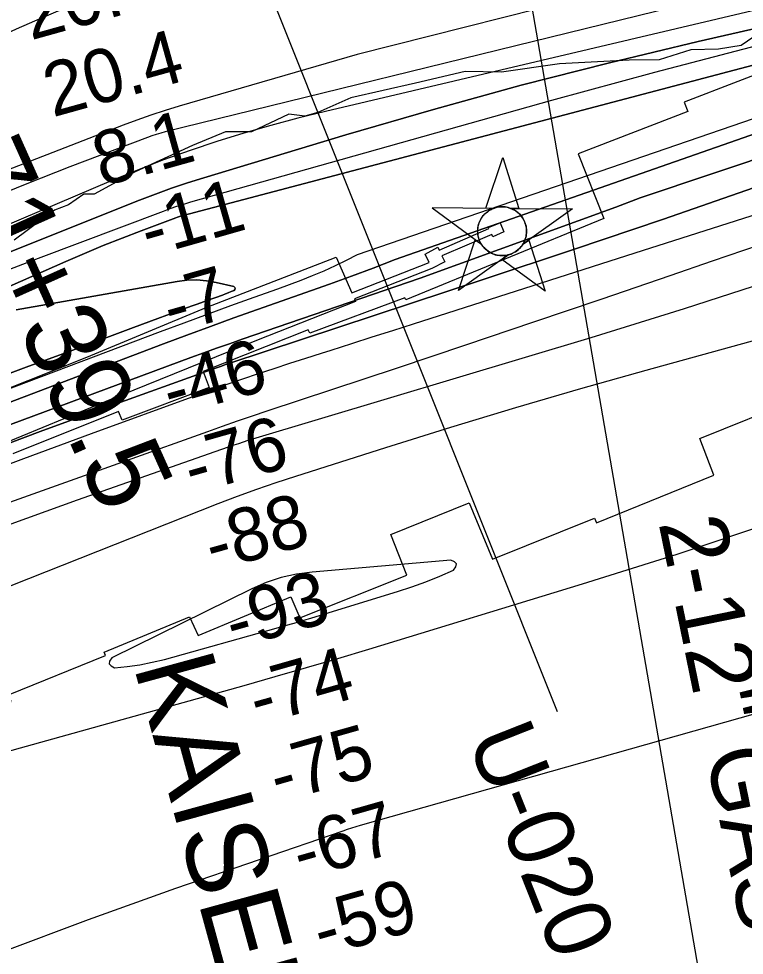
# Model space of a CAD drawing. Extents: x 3477039 to 3515015, y 546746 to 572297.
# Drawn here: x 3492325 to 3493230, y 564454 to 565624 of the extents above; entities that cross this region are included whole.
import ezdxf

# ---------------------------------------------------------------- set-up
doc = ezdxf.new("R2010")
doc.units = 0
for name, color, linetype in [('V-CHAN-DOCK', 7, 'Continuous'), ('V-CHAN-NAID', 7, 'Continuous'), ('V-RIVR-EDGE', 7, 'Continuous'), ('V-RIVR-RANG', 7, 'Continuous'), ('V-RIVR-RANG-IDEN', 7, 'Continuous'), ('V-RRAP-RVMT', 7, 'Continuous'), ('V-SURV-IDEN', 7, 'Continuous'), ('V-TOPO-DPTH', 7, 'Continuous'), ('V-TOPO-MAJR', 7, 'Continuous'), ('V-TOPO-MINR', 7, 'Continuous'), ('V-TOPO-WATR', 7, 'Continuous'), ('V-UTIL-IDEN', 7, 'Continuous'), ('V-UTIL-LINE', 7, 'Continuous')]:
    doc.layers.add(name, color=color, linetype=linetype)

msp = doc.modelspace()

# ---------------------------------------------------------------- linework, layer by layer
at = {"layer": 'V-CHAN-DOCK'}
for points in [[(3492743.8, 565273.9), (3492745.2, 565270.6), (3492621.7, 565221.7), (3492433.5, 565145.7), (3492275.8, 565080.6), (3492154.7, 565031.6), (3492133.4, 565087.5), (3492202.2, 565118.7), (3492214, 565128.5), (3492217, 565135.6), (3492218.3, 565144.3), (3492211.5, 565182.5), (3492186.6, 565303.5), (3492161.7, 565422.1), (3492136.8, 565545.5), (3492107.9, 565677.1)], [(3492262.8, 565142.8), (3492409.9, 565201), (3492558.7, 565263.2), (3492721, 565325.9), (3492740.6, 565281.2), (3492837.2, 565319.2), (3492832.1, 565329.5), (3492848, 565338.2), (3492849.7, 565334.7), (3492911.6, 565361.6), (3492911, 565362.9), (3492925.7, 565368.7), (3492930.3, 565357.5), (3492916.7, 565351.2), (3492915.2, 565354.4), (3492853.1, 565327.5), (3492856.7, 565319.9), (3492840.4, 565311.9), (3492743.8, 565273.9)]]:
    msp.add_lwpolyline(points, dxfattribs=at)
at = {"layer": 'V-CHAN-NAID'}
for points in [[(3492917.3, 565386.8), (3492907.7, 565386.9), (3492928.9, 565450.4), (3492949.1, 565386.6), (3492939.5, 565386.7), (3492937.9, 565387.3), (3492935.8, 565387.9), (3492933.8, 565388.3), (3492931.8, 565388.6), (3492930.6, 565388.8), (3492929.1, 565388.8), (3492927.3, 565388.8), (3492926, 565388.8), (3492924.1, 565388.6), (3492922.7, 565388.3), (3492920.9, 565388), (3492919.4, 565387.5), (3492918.3, 565387.2)], [(3492917.3, 565386.8), (3492840.8, 565387.4), (3492902.4, 565342), (3492901.3, 565343.9), (3492900.5, 565345.5), (3492899.6, 565347.5), (3492899, 565349.5), (3492898.6, 565350.9), (3492898.2, 565352.5), (3492898, 565353.9), (3492897.8, 565355.5), (3492897.7, 565357.3), (3492897.7, 565358.9), (3492897.8, 565360.9), (3492898, 565362.5), (3492898.4, 565364.8), (3492898.8, 565366.7), (3492899.4, 565368.6), (3492900.1, 565370.2), (3492900.8, 565371.8), (3492901.6, 565373.4), (3492902.7, 565375.1), (3492903.7, 565376.6), (3492904.7, 565377.8), (3492905.7, 565379), (3492907, 565380.3), (3492908.1, 565381.3), (3492909.8, 565382.7), (3492911, 565383.6), (3492912.7, 565384.6), (3492914.4, 565385.6), (3492915.9, 565386.3)], [(3492939.5, 565386.7), (3493016, 565386.1), (3492953.8, 565341.6), (3492954.7, 565343.1), (3492955.7, 565345), (3492956.4, 565346.5), (3492957.1, 565348.5), (3492957.7, 565350.3), (3492958.1, 565351.9), (3492958.4, 565353.9), (3492958.6, 565355.5), (3492958.7, 565357.7), (3492958.7, 565359.8), (3492958.5, 565362), (3492958.3, 565363.8), (3492957.8, 565366), (3492957.1, 565368.1), (3492956.4, 565370.1), (3492955.7, 565371.6), (3492954.7, 565373.5), (3492953.7, 565375.2), (3492952.5, 565376.9), (3492951.2, 565378.4), (3492949.9, 565379.8), (3492948.3, 565381.3), (3492946.5, 565382.7), (3492944.9, 565383.9), (3492943, 565385), (3492941.5, 565385.8)], [(3492935.8, 565328.7), (3492873.6, 565284.2), (3492894.7, 565347.7), (3492902.4, 565342), (3492903, 565341), (3492904.4, 565339.2), (3492905.6, 565337.8), (3492907.1, 565336.2), (3492908.5, 565335), (3492909.9, 565333.8), (3492911.3, 565332.9), (3492913, 565331.8), (3492914.7, 565330.9), (3492916.5, 565330.1), (3492918, 565329.5), (3492919.6, 565329), (3492921.8, 565328.4), (3492923.4, 565328.2), (3492925.4, 565327.9), (3492926.9, 565327.8), (3492928.8, 565327.8), (3492930.5, 565327.9), (3492932.2, 565328), (3492934.1, 565328.3)], [(3492953.8, 565341.6), (3492961.6, 565347.2), (3492981.8, 565283.4), (3492928, 565323.1), (3492935.8, 565328.7), (3492937.4, 565329.2), (3492939, 565329.8), (3492941.2, 565330.7), (3492942.9, 565331.6), (3492944.8, 565332.7), (3492946.5, 565333.9), (3492948.1, 565335.1), (3492949.4, 565336.3), (3492950.8, 565337.7), (3492952, 565339.1), (3492953.1, 565340.6)]]:
    msp.add_lwpolyline(points, close=True, dxfattribs=at)
msp.add_circle((3492928.2, 565358.3), 30.5, dxfattribs=at)
at = {"layer": 'V-RIVR-EDGE'}
for points in [[(3493249.2, 565605.9), (3493226.5, 565590.1), (3493198.3, 565585.8), (3493163.9, 565584.7), (3493124.1, 565572.5)], [(3493124.1, 565572.5), (3493086.7, 565572), (3492999.7, 565567.3), (3492927.4, 565557.1), (3492882, 565557.8), (3492820.1, 565543.3), (3492739.2, 565525.1), (3492698.1, 565506.8), (3492682.1, 565501.9), (3492661.9, 565504.4), (3492615.3, 565482.5), (3492582.8, 565482.6), (3492541.7, 565465.5), (3492470, 565432.6), (3492419, 565404.6), (3492406.2, 565404.6), (3492387.1, 565391.2), (3492369.4, 565384.5), (3492319, 565347.2)]]:
    msp.add_lwpolyline(points, dxfattribs=at)
at = {"layer": 'V-RIVR-RANG'}
msp.add_line((3492559.5, 565854.4), (3492996.8, 564758.4), dxfattribs=at)
at = {"layer": 'V-RRAP-RVMT'}
for points in [[(3493289.5, 565571.3), (3493155.6, 565519.6), (3493160.2, 565507.7), (3493023.1, 565454.8), (3493055.2, 565374.2), (3492807.8, 565272.7), (3492806.8, 565275.3), (3492688.2, 565230.8), (3492686.3, 565235.2), (3492555, 565183.1), (3492562.4, 565163.1), (3492453.9, 565122.3), (3492449.4, 565132.9), (3492317.6, 565080.1)], [(3492195.2, 564720.7), (3492315.4, 564770.8), (3492312.1, 564779.2), (3492433.1, 564828.3), (3492431.5, 564832.5), (3492538.1, 564876.8), (3492548.8, 564853.3), (3492664.3, 564901.4), (3492675.6, 564875.4), (3492809.1, 564928.7), (3492789.2, 564979.4), (3492887.2, 565019), (3492916, 564948.8), (3493043.6, 564999.8), (3493045.9, 564994.1), (3493192.4, 565053.4), (3493175, 565099.2), (3493296.9, 565148.6)]]:
    msp.add_lwpolyline(points, dxfattribs=at)
at = {"layer": 'V-TOPO-DPTH'}
for points in [[(3493600.2, 565750.9), (3492507.7, 565482.3), (3492502.1, 565480.8), (3492496.5, 565479.2), (3492491, 565477.3), (3492485.6, 565475.4), (3492388.5, 565438.6), (3492334.8, 565417.5), (3492281.3, 565395.8), (3492228.4, 565372.9), (3492175.7, 565349.2), (3492121.7, 565324.3), (3492042.2, 565287.8), (3491962.7, 565251.5), (3491882.9, 565215.5), (3491803.1, 565179.8), (3491586.8, 565083.5)], [(3493715.5, 565719.4), (3493173.1, 565595.1), (3493062.4, 565568.6), (3492952.1, 565540.6), (3492842.5, 565510.4), (3492733.2, 565478.6), (3492555.9, 565425.2), (3492535.6, 565418.9), (3492515.5, 565412.1), (3492495.5, 565404.8), (3492475.7, 565397.2), (3492224.1, 565296.9), (3492078.9, 565237.9), (3491934.4, 565177.6), (3491790.6, 565115.3), (3491647.5, 565051.7), (3491286.7, 564888.4)], [(3491286.7, 564888.4), (3491647.5, 565051.7), (3491790.6, 565115.3), (3491934.4, 565177.6), (3492078.9, 565237.9), (3492224.1, 565296.9), (3492475.7, 565397.2), (3492495.5, 565404.8), (3492515.5, 565412.1), (3492535.6, 565418.9), (3492555.9, 565425.2), (3492733.2, 565478.6), (3492842.5, 565510.4), (3492952.1, 565540.6), (3493062.4, 565568.6), (3493173.1, 565595.1), (3493715.5, 565719.4)], [(3491538, 564849.5), (3492505.5, 565217.5), (3492534.8, 565228.5), (3492564.1, 565239.4), (3492593.5, 565250), (3492622.9, 565260.5), (3492712.7, 565292.2), (3492740.1, 565302.1), (3492767.4, 565312.3), (3492794.6, 565322.9), (3493706.3, 565641.9)], [(3491538, 564849.5), (3492505.5, 565217.5), (3492534.8, 565228.5), (3492564.1, 565239.4), (3492593.5, 565250), (3492622.9, 565260.5), (3492712.7, 565292.2), (3492740.1, 565302.1), (3492767.4, 565312.3), (3492794.6, 565322.9), (3493706.3, 565641.9)], [(3493739.2, 565613.9), (3493100.5, 565400), (3493070.3, 565388.5), (3492826, 565299.7), (3492603.9, 565223.4), (3492587.8, 565217.8), (3492571.8, 565212.1), (3492555.8, 565206.3), (3492539.8, 565200.5), (3492132.7, 565049.3), (3492000.2, 564998.8), (3491868.3, 564946.7), (3491737.4, 564892.2), (3491607.1, 564836.2)], [(3491607.1, 564836.2), (3491737.4, 564892.2), (3491868.3, 564946.7), (3492000.2, 564998.8), (3492132.7, 565049.3), (3492539.8, 565200.5), (3492555.8, 565206.3), (3492571.8, 565212.1), (3492587.8, 565217.8), (3492603.9, 565223.4), (3492826, 565299.7), (3493070.3, 565388.5), (3493100.5, 565400), (3493739.2, 565613.9)], [(3493407.2, 565609.6), (3492530.1, 565378), (3492527.8, 565377.4), (3492523.1, 565375.9), (3492520.8, 565375.1), (3492477.8, 565358.9), (3492454, 565349.7), (3492430.4, 565340.3), (3492407, 565330.5), (3492383.6, 565320.5), (3492312.7, 565289.3)], [(3492312.7, 565289.3), (3492383.6, 565320.5), (3492407, 565330.5), (3492430.4, 565340.3), (3492454, 565349.7), (3492477.8, 565358.9), (3492520.8, 565375.1), (3492523.1, 565375.9), (3492527.8, 565377.4), (3492530.1, 565378), (3493407.2, 565609.6)], [(3493241.9, 565412.4), (3493129.7, 565373.5), (3493017.3, 565335.4), (3492904.6, 565297.8), (3492588.3, 565193.4), (3492583.1, 565191.7), (3492578, 565189.9), (3492572.9, 565188.1), (3492567.8, 565186.3), (3492426.8, 565135.8), (3492351.4, 565108.3), (3492276.2, 565080), (3492201.4, 565050.8), (3492126.9, 565020.9), (3491375.6, 564713.7)], [(3491375.6, 564713.7), (3492126.9, 565020.9), (3492201.4, 565050.8), (3492276.2, 565080), (3492351.4, 565108.3), (3492426.8, 565135.8), (3492567.8, 565186.3), (3492572.9, 565188.1), (3492578, 565189.9), (3492583.1, 565191.7), (3492588.3, 565193.4), (3492904.6, 565297.8), (3493017.3, 565335.4), (3493129.7, 565373.5), (3493241.9, 565412.4)], [(3492321.6, 565260), (3492522.4, 565295.5), (3492534.7, 565297), (3492547, 565297.4), (3492559.2, 565296.3), (3492571.4, 565294.3), (3492593.1, 565289.3), (3492594.5, 565288.2), (3492595.1, 565287), (3492594.7, 565285.7), (3492593.6, 565284.4), (3492590, 565282.9), (3492586.4, 565281.4), (3492582.7, 565280), (3492579.1, 565278.6), (3492570.9, 565275.7), (3492563.2, 565273), (3492555.4, 565270.2), (3492547.7, 565267.3), (3492539.9, 565264.5), (3492468.2, 565238), (3492424.6, 565221.8), (3492381, 565205.7), (3492337.4, 565189.7), (3492293.8, 565173.6)], [(3492293.8, 565173.6), (3492337.4, 565189.7), (3492381, 565205.7), (3492424.6, 565221.8), (3492468.2, 565238), (3492539.9, 565264.5), (3492547.7, 565267.3), (3492555.4, 565270.2), (3492563.2, 565273), (3492570.9, 565275.7), (3492579.1, 565278.6), (3492582.7, 565280), (3492586.4, 565281.4), (3492590, 565282.9), (3492593.6, 565284.4), (3492594.7, 565285.7), (3492595.1, 565287), (3492594.5, 565288.2), (3492593.1, 565289.3), (3492571.4, 565294.3), (3492559.2, 565296.3), (3492547, 565297.4), (3492534.7, 565297), (3492522.4, 565295.5), (3492321.6, 565260)]]:
    msp.add_lwpolyline(points, dxfattribs=at)
at = {"layer": 'V-TOPO-MAJR'}
msp.add_lwpolyline([(3493326.1, 565405), (3493210, 565367.9), (3493093.8, 565330.7), (3492817.1, 565242.2), (3492791.4, 565234), (3492765.7, 565225.8), (3492740, 565217.6), (3492714.3, 565209.5), (3492702.4, 565205.7), (3492682.6, 565199.4), (3492663, 565193.1), (3492643.3, 565186.6), (3492623.7, 565180.1), (3492604.1, 565173.4), (3492584.6, 565166.7), (3492565.1, 565159.8), (3492545.6, 565152.8), (3492415.2, 565105.2), (3492330.6, 565074), (3492246.3, 565042.4), (3492162.1, 565010.1), (3492078.2, 564977.4), (3491369.8, 564698.4)], dxfattribs=at)
at = {"layer": 'V-TOPO-MINR'}
for points in [[(3493701.5, 565906.2), (3492483.3, 565669.6), (3492476.9, 565668.3), (3492470.6, 565667), (3492464.2, 565665.6), (3492457.9, 565664.3), (3492445.8, 565661.6), (3492445.5, 565661.5), (3492444.9, 565661.3), (3492444.6, 565661.2), (3492432.1, 565656.9), (3492425.5, 565654.5), (3492419, 565652.1), (3492412.6, 565649.5), (3492406.2, 565646.9), (3492354.1, 565625), (3492321.8, 565610.8), (3492289.9, 565596.1), (3492258.5, 565580.3), (3492227.4, 565564), (3491271.6, 565055.6)], [(3493697.2, 565819.5), (3492747.2, 565579.2), (3492525.1, 565514.4), (3492507.4, 565509), (3492489.8, 565503.2), (3492472.3, 565497.1), (3492455, 565490.6), (3492193.6, 565389), (3492046.3, 565329.8), (3491900.1, 565268.2), (3491755.5, 565203), (3491611.9, 565135.5)], [(3493600.2, 565750.9), (3492507.7, 565482.3), (3492502.1, 565480.8), (3492496.5, 565479.2), (3492491, 565477.3), (3492485.6, 565475.4), (3492388.5, 565438.6), (3492334.8, 565417.5), (3492281.3, 565395.8), (3492228.4, 565372.9), (3492175.7, 565349.2), (3492121.7, 565324.3), (3492042.2, 565287.8), (3491962.7, 565251.5), (3491882.9, 565215.5), (3491803.1, 565179.8), (3491586.8, 565083.5)], [(3493685.7, 565739.1), (3492707.6, 565508), (3492673.4, 565499.5), (3492639.5, 565490.5), (3492605.7, 565480.7), (3492572.1, 565470.3), (3492538.7, 565459.2), (3492505.6, 565447.4), (3492472.9, 565434.7), (3492440.3, 565421.3), (3491920.1, 565199.8), (3491809.5, 565151.9), (3491699.4, 565103.2), (3491589.8, 565053.2)], [(3493765.1, 565678.8), (3492747.1, 565328.9), (3492733.5, 565321.6), (3492719.6, 565314.9), (3492705.5, 565308.6), (3492691.2, 565302.6), (3492676.9, 565296.9), (3492662.4, 565291.4), (3492647.9, 565286.1), (3492618.4, 565275.6), (3492589.1, 565265.1), (3492559.9, 565254.4), (3492530.7, 565243.6), (3492501.5, 565232.7), (3491906.9, 565007.9), (3491808.7, 564970.7), (3491710.6, 564933.4), (3491612.5, 564895.9)], [(3493706.3, 565641.9), (3492794.6, 565322.9), (3492767.4, 565312.3), (3492740.1, 565302.1), (3492712.7, 565292.2), (3492622.9, 565260.5), (3492593.5, 565250), (3492564.1, 565239.4), (3492534.8, 565228.5), (3492505.5, 565217.5), (3491538, 564849.5)], [(3493739.2, 565613.9), (3493100.5, 565400), (3493070.3, 565388.5), (3492826, 565299.7), (3492603.9, 565223.4), (3492587.8, 565217.8), (3492571.8, 565212.1), (3492555.8, 565206.3), (3492539.8, 565200.5), (3492132.7, 565049.3), (3492000.2, 564998.8), (3491868.3, 564946.7), (3491737.4, 564892.2), (3491607.1, 564836.2)], [(3493407.2, 565609.6), (3492530.1, 565378), (3492527.8, 565377.4), (3492523.1, 565375.9), (3492520.8, 565375.1), (3492477.8, 565358.9), (3492454, 565349.7), (3492430.4, 565340.3), (3492407, 565330.5), (3492383.6, 565320.5), (3492312.7, 565289.3)], [(3493247.2, 565590.2), (3493118.5, 565556.7), (3492990, 565521.6), (3492539.2, 565394.4), (3492530.5, 565391.8), (3492521.9, 565389.1), (3492513.4, 565386.1), (3492504.9, 565383.1), (3492349, 565324.3), (3492262.9, 565291.2), (3492177, 565257.3), (3492091.7, 565222.1), (3492006.6, 565186.2), (3491281.6, 564874.2)], [(3493241.9, 565412.4), (3493129.7, 565373.5), (3493017.3, 565335.4), (3492904.6, 565297.8), (3492588.3, 565193.4), (3492583.1, 565191.7), (3492578, 565189.9), (3492572.9, 565188.1), (3492567.8, 565186.3), (3492426.8, 565135.8), (3492351.4, 565108.3), (3492276.2, 565080), (3492201.4, 565050.8), (3492126.9, 565020.9), (3491375.6, 564713.7)], [(3493813.2, 565379.2), (3493107.7, 565184.4), (3493026.1, 565161.3), (3492944.8, 565137.7), (3492863.7, 565113.1), (3492782.8, 565087.9), (3492670.2, 565052.1), (3492645.8, 565044.1), (3492621.5, 565035.7), (3492597.4, 565026.8), (3492573.4, 565017.6), (3492078.4, 564821.8)], [(3493248.9, 565340.9), (3493190.2, 565320.7), (3493137.7, 565302.6), (3493052.6, 565273.5), (3492967.5, 565244.5), (3492882.3, 565215.9), (3492797, 565187.4), (3492634.7, 565133.5), (3492616, 565127.2), (3492597.5, 565120.9), (3492578.9, 565114.4), (3492560.4, 565107.9), (3491557.3, 564749.6)], [(3493271.1, 565298.9), (3493155.3, 565261.2), (3493039.1, 565225.1), (3492616.4, 565098.5), (3492610.6, 565096.7), (3492604.8, 565094.9), (3492599, 565092.9), (3492593.3, 565091), (3492397.8, 565022.4), (3492294.8, 564985.2), (3492192.2, 564946.6), (3492090.5, 564906), (3491989.2, 564864), (3491417.4, 564620.6)], [(3492321.6, 565260), (3492522.4, 565295.5), (3492534.7, 565297), (3492547, 565297.4), (3492559.2, 565296.3), (3492571.4, 565294.3), (3492593.1, 565289.3), (3492594.5, 565288.2), (3492595.1, 565287), (3492594.7, 565285.7), (3492593.6, 565284.4), (3492590, 565282.9), (3492586.4, 565281.4), (3492582.7, 565280), (3492579.1, 565278.6), (3492570.9, 565275.7), (3492563.2, 565273), (3492555.4, 565270.2), (3492547.7, 565267.3), (3492539.9, 565264.5), (3492468.2, 565238), (3492424.6, 565221.8), (3492381, 565205.7), (3492337.4, 565189.7), (3492293.8, 565173.6)], [(3492189.3, 564674.6), (3492606.1, 564790.9), (3492645.1, 564801.9), (3492684.1, 564813.2), (3492723, 564824.7), (3492761.9, 564836.4), (3493028.4, 564918), (3493146.7, 564955.1), (3493381.9, 565033.6)], [(3492871.1, 564942.7), (3492868.7, 564945.4), (3492864.1, 564947.6), (3492691.2, 564932.6), (3492671.6, 564929.8), (3492652.4, 564925.6), (3492633.8, 564919.3), (3492615.6, 564911.5), (3492441, 564825.4), (3492438.3, 564821.4), (3492437.6, 564817.9), (3492440, 564815.2), (3492444.3, 564813.1), (3492460.1, 564814.5), (3492475.9, 564816.7), (3492491.4, 564819.8), (3492506.9, 564823.5), (3492646.3, 564862.4), (3492657.4, 564865.6), (3492668.5, 564868.8), (3492679.5, 564872), (3492690.5, 564875.4), (3492797.4, 564908.1), (3492815.3, 564913.9), (3492832.9, 564920.3), (3492850.3, 564927.4), (3492867.5, 564934.9), (3492870.4, 564939.1), (3492871.1, 564942.7)], [(3491615.8, 564160), (3491623.8, 564163.9), (3491632, 564167.6), (3492089.4, 564369), (3492196.1, 564414.3), (3492303.5, 564457.9), (3492412, 564498.7), (3492521.1, 564537.7), (3492729.6, 564609.3), (3492735.1, 564611.2), (3492740.5, 564612.9), (3492746, 564614.6), (3492751.5, 564616.2), (3493285.5, 564767.7)]]:
    msp.add_lwpolyline(points, dxfattribs=at)
at = {"layer": 'V-TOPO-WATR'}
msp.add_lwpolyline([(3493715.5, 565719.4), (3493173.1, 565595.1), (3493062.4, 565568.6), (3492952.1, 565540.6), (3492842.5, 565510.4), (3492733.2, 565478.6), (3492555.9, 565425.2), (3492535.6, 565418.9), (3492515.5, 565412.1), (3492495.5, 565404.8), (3492475.7, 565397.2), (3492224.1, 565296.9), (3492078.9, 565237.9), (3491934.4, 565177.6), (3491790.6, 565115.3), (3491647.5, 565051.7), (3491286.7, 564888.4)], dxfattribs=at)
at = {"layer": 'V-UTIL-LINE'}
msp.add_line((3493422.2, 562997.9), (3492951.4, 565720.1), dxfattribs=at)

# ---------------------------------------------------------------- texts
at = {"layer": 'V-CHAN-NAID'}
msp.add_text('KAISER BAUXITE (145.4) (2)', height=100, rotation=285.3061, dxfattribs=at).set_placement((3492468, 564815.3))
at = {"layer": 'V-RIVR-RANG'}
for s, rotation, p in [('20.9', 15.5883, (3492339.8, 565596.6)), ('20.4', 15.5883, (3492367.1, 565500.4)), ('8.1', 15.5883, (3492428.6, 565413.7)), ('-11', 15.8729, (3492487.1, 565326)), ('-7', 15.8729, (3492515.3, 565230)), ('-46', 15.8729, (3492514.7, 565125.9)), ('-76', 15.8729, (3492541.3, 565029.5)), ('-88', 15.8729, (3492567.4, 564933)), ('-93', 15.8729, (3492593, 564836.3)), ('-74', 15.8729, (3492622.9, 564740.8)), ('-75', 15.8729, (3492648.3, 564644)), ('-67', 15.8729, (3492677.1, 564548.3)), ('-59', 15.8729, (3492702.7, 564451.6))]:
    msp.add_text(s, height=67, rotation=rotation, dxfattribs=at).set_placement(p)
at = {"layer": 'V-RIVR-RANG-IDEN'}
msp.add_text('U-020', height=83, rotation=291.6103, dxfattribs=at).set_placement((3492883.8, 564724.4))
at = {"layer": 'V-SURV-IDEN'}
msp.add_text('4271+39.5', height=100, rotation=294.131, dxfattribs=at).set_placement((3492170, 565581.5))
at = {"layer": 'V-UTIL-IDEN'}
msp.add_text('2-12" GAS PIPELINES', height=83, rotation=281.5502, dxfattribs=at).set_placement((3493123.3, 564994.2))

doc.saveas('drawing.dxf')
